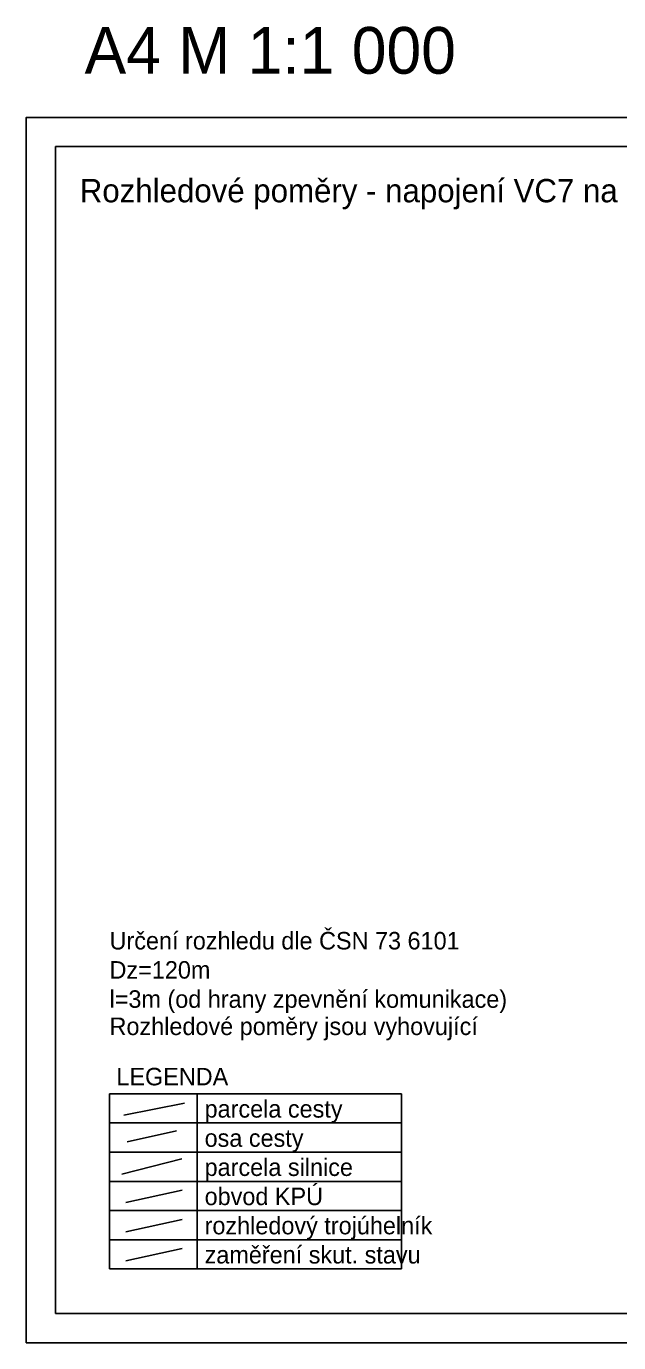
# Model space of a CAD drawing. Extents: x -555887 to -552101, y -1100251 to -1096546.
# Drawn here: x -552400.1 to -552298.6, y -1097291.9 to -1097066.3 of the extents above; entities that cross this region are included whole.
import ezdxf

# ---------------------------------------------------------------- set-up
doc = ezdxf.new("R2010")
doc.units = 0
doc.layers.add('ROZHLED_ram_legenda_2', color=7, linetype='Continuous')

msp = doc.modelspace()

# ---------------------------------------------------------------- linework, layer by layer
at = {"layer": 'ROZHLED_ram_legenda_2'}
for p, q in [((-552385.86, -1097249.25), (-552335.86, -1097249.25)), ((-552385.86, -1097249.25), (-552385.86, -1097279.25)), ((-552370.86, -1097249.25), (-552370.86, -1097279.25)), ((-552335.86, -1097249.25), (-552335.86, -1097279.25)), ((-552383.43, -1097252.89), (-552373.05, -1097250.84)), ((-552385.86, -1097254.25), (-552335.86, -1097254.25)), ((-552382.84, -1097257.46), (-552374.37, -1097255.6)), ((-552385.86, -1097259.25), (-552335.86, -1097259.25)), ((-552383.77, -1097263.02), (-552373.51, -1097260.42)), ((-552385.86, -1097264.25), (-552335.86, -1097264.25)), ((-552383.07, -1097267.9), (-552373.45, -1097265.77)), ((-552385.86, -1097269.25), (-552335.86, -1097269.25)), ((-552383.07, -1097272.9), (-552373.45, -1097270.77)), ((-552385.86, -1097274.25), (-552335.86, -1097274.25)), ((-552383.07, -1097277.9), (-552373.45, -1097275.77)), ((-552385.86, -1097279.25), (-552335.86, -1097279.25))]:
    msp.add_line(p, q, dxfattribs=at)
msp.add_lwpolyline([(-552103.13, -1097081.9), (-552103.13, -1097291.9), (-552400.13, -1097291.9), (-552400.13, -1097081.9)], close=True, dxfattribs=at)
msp.add_lwpolyline([(-552103.13, -1097081.9), (-552103.13, -1097291.9), (-552400.13, -1097291.9), (-552400.13, -1097081.9)], close=True, dxfattribs=at)
for points in [[(-552400.13, -1097081.9), (-552400.13, -1097291.9), (-552103.13, -1097291.9), (-552103.13, -1097081.9), (-552400.13, -1097081.9)], [(-552108.13, -1097286.9), (-552395.13, -1097286.9), (-552395.13, -1097086.9), (-552108.13, -1097086.9), (-552108.13, -1097286.9)], [(-552108.13, -1097286.9), (-552395.13, -1097286.9), (-552395.13, -1097086.9), (-552108.13, -1097086.9), (-552108.13, -1097286.9)]]:
    msp.add_lwpolyline(points, dxfattribs=at)

# ---------------------------------------------------------------- texts
for s, height, rotation, p in [('A4 M 1:1 000', 8, 360, (-552390.15, -1097074.42)), ('Rozhledové poměry - napojení VC7 na  silnici II/373', 4, 360, (-552390.97, -1097096.46)), ('Určení rozhledu dle ČSN 73 6101', 3, 359.9999, (-552385.87, -1097224.51)), ('Dz=120m', 3, 359.9999, (-552385.87, -1097229.51)), ('l=3m (od hrany zpevnění komunikace)', 3, 359.9999, (-552385.87, -1097234.51)), ('Rozhledové poměry jsou vyhovující', 3, 359.9999, (-552385.87, -1097239.18)), ('LEGENDA', 3, 359.9999, (-552384.7, -1097247.8)), ('parcela cesty', 3, 359.9999, (-552369.58, -1097253.33)), ('osa cesty', 3, 359.9999, (-552369.58, -1097258.33)), ('parcela silnice', 3, 359.9999, (-552369.58, -1097263.33)), ('obvod KPÚ', 3, 359.9999, (-552369.58, -1097268.33)), ('rozhledový trojúhelník', 3, 359.9999, (-552369.58, -1097273.33)), ('zaměření skut. stavu', 3, 359.9999, (-552369.58, -1097278.33))]:
    msp.add_text(s, height=height, rotation=rotation, dxfattribs=at).set_placement(p)

doc.saveas('drawing.dxf')
